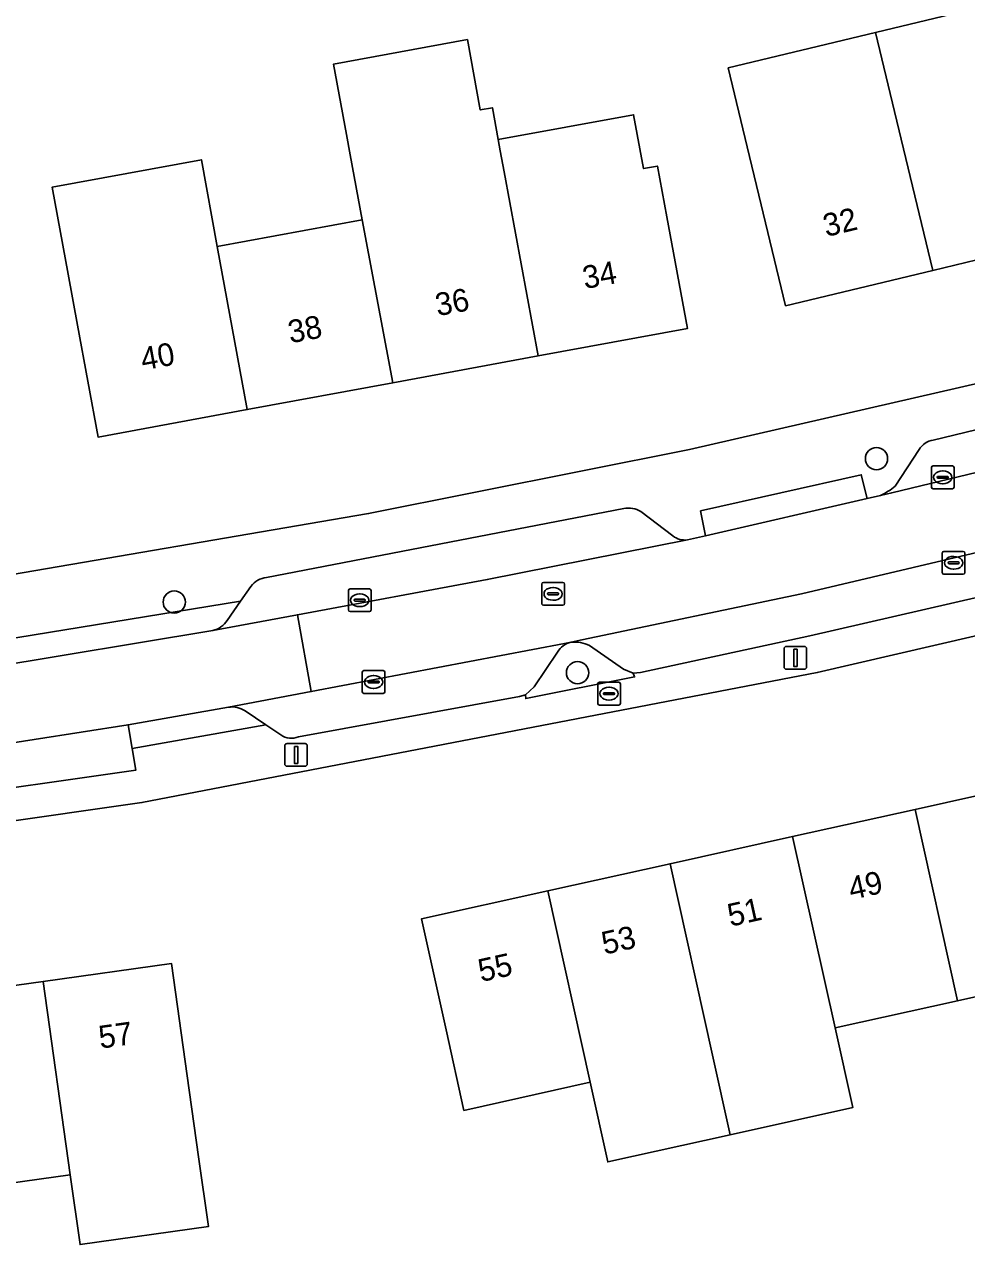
# Model space of a CAD drawing. Extents: x 163008 to 163854, y 382777 to 383982.
# Drawn here: x 163170.6 to 163212, y 383752.9 to 383806.6 of the extents above; entities that cross this region are included whole.
import ezdxf

# ---------------------------------------------------------------- set-up
doc = ezdxf.new("R2010")
doc.units = 0
for name, color, linetype in [('IMGEO_Boom', 7, 'Continuous'), ('IMGEO_Brandkraan', 7, 'Continuous'), ('IMGEO_Erf', 7, 'Continuous'), ('IMGEO_Kolk', 7, 'Continuous'), ('IMGEO_Lichtmast', 7, 'Continuous'), ('IMGEO_Pand', 7, 'Continuous'), ('IMGEO_Pand_nummerreeks', 7, 'Continuous'), ('IMGEO_Parkeervlak_open', 7, 'Continuous'), ('IMGEO_Rijbaan_lokaal_open', 7, 'Continuous'), ('IMGEO_Rioolput', 7, 'Continuous'), ('IMGEO_Terreindeel_zand', 7, 'Continuous'), ('IMGEO_Verkeerseiland_open', 7, 'Continuous'), ('IMGEO_Voetpad_open', 7, 'Continuous')]:
    doc.layers.add(name, color=color, linetype=linetype)

msp = doc.modelspace()

# ---------------------------------------------------------------- linework, layer by layer
at = {"layer": 'IMGEO_Boom'}
for centre in [(163208.056, 383787.479), (163177.171, 383781.174), (163194.909, 383778.066)]:
    msp.add_circle(centre, 0.489, dxfattribs=at)
at = {"layer": 'IMGEO_Brandkraan'}
for p, q in [((163195.794, 383776.718), (163195.794, 383777.57)), ((163195.869, 383777.644), (163196.721, 383777.644)), ((163196.053, 383777.138), (163196.053, 383777.15)), ((163196.096, 383777.187), (163196.494, 383777.187)), ((163196.282, 383777.424), (163196.307, 383777.424)), ((163196.537, 383777.15), (163196.537, 383777.138)), ((163196.795, 383777.57), (163196.795, 383776.718)), ((163196.721, 383776.644), (163195.869, 383776.644)), ((163196.491, 383777.101), (163196.093, 383777.101)), ((163196.305, 383776.864), (163196.28, 383776.864))]:
    msp.add_line(p, q, dxfattribs=at)
for points in [[(163195.794, 383776.718), (163195.794, 383777.57)], [(163195.869, 383777.644), (163196.721, 383777.644)], [(163196.795, 383777.57), (163196.795, 383776.718)], [(163196.721, 383776.644), (163195.869, 383776.644)]]:
    msp.add_lwpolyline(points, dxfattribs=at)
for centre, radius, start, end in [((163195.871, 383777.568), 0.0765, 91.552, 178.448), ((163195.871, 383777.568), 0.0765, 91.552, 178.448), ((163196.093, 383777.147), 0.0403, 85.8775, 175.7526), ((163196.09, 383777.137), 0.0366, 178.938, 274.7102), ((163196.494, 383777.144), 0.043, 264.8664, 352.4533), ((163196.498, 383777.149), 0.0386, 1.7309, 96.639), ((163196.719, 383777.568), 0.0765, 1.552, 88.448), ((163196.719, 383777.568), 0.0765, 1.552, 88.448), ((163195.871, 383776.72), 0.0765, 181.552, 268.448), ((163195.871, 383776.72), 0.0765, 181.552, 268.448), ((163196.719, 383776.72), 0.0765, 271.552, 358.448), ((163196.719, 383776.72), 0.0765, 271.552, 358.448)]:
    msp.add_arc(centre, radius, start, end, dxfattribs=at)
for centre, major_axis, ratio, start_param, end_param in [((163196.281, 383777.144), (-0.387, 0.002), 0.722429, 4.712389, 7.853982), ((163196.306, 383777.144), (-0.39, 0.002), 0.717154, 1.570796, 4.712389)]:
    msp.add_ellipse(centre, major_axis=major_axis, ratio=ratio, start_param=start_param, end_param=end_param, dxfattribs=at)
at = {"layer": 'IMGEO_Erf'}
for points in [[(163224.77, 383782.549), (163205.449, 383778.073), (163175.747, 383772.352), (163142.448, 383767.592), (163119.034, 383764.505)], [(163217.012, 383764.832), (163211.625, 383763.637), (163206.237, 383762.442), (163207.013, 383758.942), (163201.626, 383757.747), (163196.24, 383756.552), (163195.463, 383760.052), (163189.909, 383758.82), (163189.125, 383762.356), (163188.042, 383767.237), (163193.595, 383768.469), (163198.982, 383769.664), (163204.369, 383770.858), (163209.758, 383772.054), (163215.145, 383773.249)], [(163165.926, 383763.719), (163171.402, 383764.49), (163177.048, 383765.284), (163177.744, 383760.333), (163178.244, 383756.782), (163178.676, 383753.71), (163173.03, 383752.916), (163172.598, 383755.988), (163167.122, 383755.218)]]:
    msp.add_lwpolyline(points, dxfattribs=at)
at = {"layer": 'IMGEO_Kolk'}
for p, q in [((163210.471, 383786.231), (163210.471, 383787.083)), ((163210.546, 383787.157), (163211.398, 383787.157)), ((163210.959, 383786.937), (163210.984, 383786.937)), ((163211.472, 383787.083), (163211.472, 383786.231)), ((163210.73, 383786.651), (163210.73, 383786.663)), ((163211.168, 383786.614), (163210.77, 383786.614)), ((163210.773, 383786.7), (163211.171, 383786.7)), ((163210.982, 383786.377), (163210.957, 383786.377)), ((163211.214, 383786.663), (163211.214, 383786.651)), ((163211.398, 383786.157), (163210.546, 383786.157)), ((163210.947, 383782.472), (163210.947, 383783.324)), ((163211.022, 383783.398), (163211.874, 383783.398)), ((163211.435, 383783.178), (163211.46, 383783.178)), ((163211.948, 383783.324), (163211.948, 383782.472)), ((163211.206, 383782.892), (163211.206, 383782.904)), ((163211.644, 383782.855), (163211.246, 383782.855)), ((163211.249, 383782.941), (163211.647, 383782.941)), ((163211.458, 383782.618), (163211.433, 383782.618)), ((163211.69, 383782.904), (163211.69, 383782.892)), ((163211.874, 383782.398), (163211.022, 383782.398)), ((163184.83, 383780.827), (163184.83, 383781.679)), ((163184.905, 383781.753), (163185.757, 383781.753)), ((163185.318, 383781.533), (163185.343, 383781.533)), ((163185.831, 383781.679), (163185.831, 383780.827)), ((163185.089, 383781.247), (163185.089, 383781.259)), ((163185.527, 383781.21), (163185.129, 383781.21)), ((163185.132, 383781.296), (163185.53, 383781.296)), ((163185.341, 383780.973), (163185.316, 383780.973)), ((163185.573, 383781.259), (163185.573, 383781.247)), ((163185.757, 383780.753), (163184.905, 383780.753)), ((163185.439, 383777.231), (163185.439, 383778.083)), ((163185.514, 383778.157), (163186.366, 383778.157)), ((163185.698, 383777.651), (163185.698, 383777.663)), ((163185.741, 383777.7), (163186.139, 383777.7)), ((163185.927, 383777.937), (163185.952, 383777.937)), ((163186.182, 383777.663), (163186.182, 383777.651)), ((163186.44, 383778.083), (163186.44, 383777.231)), ((163186.366, 383777.157), (163185.514, 383777.157)), ((163186.136, 383777.614), (163185.738, 383777.614)), ((163185.95, 383777.377), (163185.925, 383777.377))]:
    msp.add_line(p, q, dxfattribs=at)
for points in [[(163210.471, 383786.231), (163210.471, 383787.083)], [(163210.546, 383787.157), (163211.398, 383787.157)], [(163211.472, 383787.083), (163211.472, 383786.231)], [(163211.398, 383786.157), (163210.546, 383786.157)], [(163210.947, 383782.472), (163210.947, 383783.324)], [(163211.022, 383783.398), (163211.874, 383783.398)], [(163211.948, 383783.324), (163211.948, 383782.472)], [(163211.874, 383782.398), (163211.022, 383782.398)], [(163184.83, 383780.827), (163184.83, 383781.679)], [(163184.905, 383781.753), (163185.757, 383781.753)], [(163185.831, 383781.679), (163185.831, 383780.827)], [(163185.757, 383780.753), (163184.905, 383780.753)], [(163185.439, 383777.231), (163185.439, 383778.083)], [(163185.514, 383778.157), (163186.366, 383778.157)], [(163186.44, 383778.083), (163186.44, 383777.231)], [(163186.366, 383777.157), (163185.514, 383777.157)]]:
    msp.add_lwpolyline(points, dxfattribs=at)
for centre, radius, start, end in [((163210.548, 383787.081), 0.0765, 91.552, 178.448), ((163210.548, 383787.081), 0.0765, 91.552, 178.448), ((163211.396, 383787.081), 0.0765, 1.552, 88.448), ((163211.396, 383787.081), 0.0765, 1.552, 88.448), ((163210.77, 383786.66), 0.0403, 85.8775, 175.7526), ((163210.767, 383786.65), 0.0366, 178.938, 274.7102), ((163211.171, 383786.657), 0.043, 264.8664, 352.4533), ((163211.175, 383786.662), 0.0386, 1.7309, 96.639), ((163210.548, 383786.233), 0.0765, 181.552, 268.448), ((163210.548, 383786.233), 0.0765, 181.552, 268.448), ((163211.396, 383786.233), 0.0765, 271.552, 358.448), ((163211.396, 383786.233), 0.0765, 271.552, 358.448), ((163211.024, 383783.322), 0.0765, 91.552, 178.448), ((163211.024, 383783.322), 0.0765, 91.552, 178.448), ((163211.872, 383783.322), 0.0765, 1.552, 88.448), ((163211.872, 383783.322), 0.0765, 1.552, 88.448), ((163211.246, 383782.901), 0.0403, 85.8775, 175.7526), ((163211.243, 383782.891), 0.0366, 178.938, 274.7102), ((163211.647, 383782.898), 0.043, 264.8664, 352.4533), ((163211.651, 383782.903), 0.0386, 1.7309, 96.639), ((163211.024, 383782.474), 0.0765, 181.552, 268.448), ((163211.024, 383782.474), 0.0765, 181.552, 268.448), ((163211.872, 383782.474), 0.0765, 271.552, 358.448), ((163211.872, 383782.474), 0.0765, 271.552, 358.448), ((163184.907, 383781.677), 0.0765, 91.552, 178.448), ((163184.907, 383781.677), 0.0765, 91.552, 178.448), ((163185.755, 383781.677), 0.0765, 1.552, 88.448), ((163185.755, 383781.677), 0.0765, 1.552, 88.448), ((163185.129, 383781.256), 0.0403, 85.8775, 175.7526), ((163185.126, 383781.246), 0.0366, 178.938, 274.7102), ((163185.53, 383781.253), 0.043, 264.8664, 352.4533), ((163185.534, 383781.258), 0.0386, 1.7309, 96.639), ((163184.907, 383780.829), 0.0765, 181.552, 268.448), ((163184.907, 383780.829), 0.0765, 181.552, 268.448), ((163185.755, 383780.829), 0.0765, 271.552, 358.448), ((163185.755, 383780.829), 0.0765, 271.552, 358.448), ((163185.516, 383778.081), 0.0765, 91.552, 178.448), ((163185.516, 383778.081), 0.0765, 91.552, 178.448), ((163185.738, 383777.66), 0.0403, 85.8775, 175.7526), ((163185.735, 383777.65), 0.0366, 178.938, 274.7102), ((163186.139, 383777.657), 0.043, 264.8664, 352.4533), ((163186.143, 383777.662), 0.0386, 1.7309, 96.639), ((163186.364, 383778.081), 0.0765, 1.552, 88.448), ((163186.364, 383778.081), 0.0765, 1.552, 88.448), ((163185.516, 383777.233), 0.0765, 181.552, 268.448), ((163185.516, 383777.233), 0.0765, 181.552, 268.448), ((163186.364, 383777.233), 0.0765, 271.552, 358.448), ((163186.364, 383777.233), 0.0765, 271.552, 358.448)]:
    msp.add_arc(centre, radius, start, end, dxfattribs=at)
for centre, major_axis, ratio, start_param, end_param in [((163210.958, 383786.657), (-0.387, 0.002), 0.722429, 4.712389, 7.853982), ((163210.983, 383786.657), (-0.39, 0.002), 0.717154, 1.570796, 4.712389), ((163211.434, 383782.898), (-0.387, 0.002), 0.722429, 4.712389, 7.853982), ((163211.459, 383782.898), (-0.39, 0.002), 0.717154, 1.570796, 4.712389), ((163185.317, 383781.253), (-0.387, 0.002), 0.722429, 4.712389, 7.853982), ((163185.342, 383781.253), (-0.39, 0.002), 0.717154, 1.570796, 4.712389), ((163185.926, 383777.657), (-0.387, 0.002), 0.722429, 4.712389, 7.853982), ((163185.951, 383777.657), (-0.39, 0.002), 0.717154, 1.570796, 4.712389)]:
    msp.add_ellipse(centre, major_axis=major_axis, ratio=ratio, start_param=start_param, end_param=end_param, dxfattribs=at)
at = {"layer": 'IMGEO_Lichtmast'}
for p, q in [((163203.995, 383778.32), (163203.995, 383779.12)), ((163203.995, 383779.12), (163203.995, 383778.32)), ((163204.095, 383779.22), (163204.885, 383779.22)), ((163204.885, 383779.22), (163204.095, 383779.22)), ((163204.985, 383779.12), (163204.985, 383778.32)), ((163204.985, 383778.32), (163204.985, 383779.12)), ((163204.885, 383778.22), (163204.095, 383778.22)), ((163204.095, 383778.22), (163204.885, 383778.22)), ((163182.034, 383774.052), (163182.034, 383774.852)), ((163182.034, 383774.852), (163182.034, 383774.052)), ((163182.134, 383774.952), (163182.924, 383774.952)), ((163182.924, 383774.952), (163182.134, 383774.952)), ((163183.024, 383774.852), (163183.024, 383774.052)), ((163183.024, 383774.052), (163183.024, 383774.852)), ((163182.924, 383773.952), (163182.134, 383773.952)), ((163182.134, 383773.952), (163182.924, 383773.952))]:
    msp.add_line(p, q, dxfattribs=at)
for points in [[(163204.415, 383779.095), (163204.565, 383779.095), (163204.565, 383778.345), (163204.415, 383778.345), (163204.415, 383779.095)], [(163182.454, 383774.827), (163182.604, 383774.827), (163182.604, 383774.077), (163182.454, 383774.077), (163182.454, 383774.827)]]:
    msp.add_lwpolyline(points, dxfattribs=at)
for centre, start, end in [((163204.095, 383779.12), 90, 180), ((163204.095, 383779.12), 90, 180), ((163204.885, 383779.12), 0, 90), ((163204.885, 383779.12), 360, 90), ((163204.095, 383778.32), 180, 270), ((163204.095, 383778.32), 180, 270), ((163204.885, 383778.32), 270, 0), ((163204.885, 383778.32), 270, 0), ((163182.134, 383774.852), 90, 180), ((163182.134, 383774.852), 90, 180), ((163182.924, 383774.852), 0, 90), ((163182.924, 383774.852), 360, 90), ((163182.134, 383774.052), 180, 270), ((163182.134, 383774.052), 180, 270), ((163182.924, 383774.052), 270, 0), ((163182.924, 383774.052), 270, 0)]:
    msp.add_arc(centre, 0.1, start, end, dxfattribs=at)
at = {"layer": 'IMGEO_Pand'}
for points in [[(163216.828, 383797.277), (163215.144, 383804.264), (163214.307, 383807.737), (163208.007, 383806.218), (163208.844, 383802.746), (163210.528, 383795.759)], [(163208.007, 383806.218), (163201.534, 383804.658), (163202.371, 383801.187), (163202.884, 383799.06), (163204.055, 383794.199), (163210.528, 383795.759), (163208.844, 383802.746)], [(163191.683, 383800.09), (163191.512, 383801.021), (163191.422, 383801.507), (163191.164, 383802.909), (163190.632, 383802.811), (163190.062, 383805.905), (163184.169, 383804.819), (163184.74, 383801.726), (163184.904, 383800.838), (163185.431, 383797.977), (163186.78, 383790.816), (163193.175, 383791.993)], [(163198.833, 383798.119), (163198.423, 383800.345), (163197.812, 383800.233), (163197.376, 383802.603), (163191.422, 383801.507), (163191.512, 383801.021), (163191.683, 383800.09), (163193.175, 383791.993), (163199.738, 383793.201)], [(163180.384, 383789.638), (163179.065, 383796.805), (163178.363, 383800.624), (163171.798, 383799.416), (163172.501, 383795.597), (163172.915, 383793.348), (163173.82, 383788.43)], [(163185.431, 383797.977), (163179.065, 383796.805), (163180.384, 383789.638), (163186.78, 383790.816)], [(163217.012, 383764.832), (163215.145, 383773.249), (163209.758, 383772.054), (163211.625, 383763.637)], [(163204.369, 383770.858), (163206.237, 383762.442), (163211.625, 383763.637), (163209.758, 383772.054)], [(163198.982, 383769.664), (163200.85, 383761.247), (163201.626, 383757.747), (163207.013, 383758.942), (163206.237, 383762.442), (163204.369, 383770.858)], [(163198.982, 383769.664), (163193.595, 383768.469), (163195.463, 383760.052), (163196.24, 383756.552), (163201.626, 383757.747), (163200.85, 383761.247)], [(163193.595, 383768.469), (163188.042, 383767.237), (163189.125, 383762.356), (163189.909, 383758.82), (163195.463, 383760.052)], [(163171.402, 383764.49), (163172.598, 383755.988), (163173.03, 383752.916), (163178.676, 383753.71), (163178.244, 383756.782), (163177.744, 383760.333), (163177.048, 383765.284)], [(163171.402, 383764.49), (163165.926, 383763.719), (163167.122, 383755.218), (163172.598, 383755.988)]]:
    msp.add_lwpolyline(points, close=True, dxfattribs=at)
at = {"layer": 'IMGEO_Parkeervlak_open'}
for points in [[(163208.237, 383785.865), (163208.724, 383785.982), (163223.378, 383789.502), (163233.88, 383792.129), (163237.612, 383793.063), (163237.374, 383794.092), (163237.185, 383794.907), (163223.007, 383791.308), (163210.555, 383788.295)], [(163209.931, 383787.875), (163208.885, 383786.268)], [(163227.264, 383786.84), (163204.753, 383781.529), (163195.101, 383779.504), (163194.621, 383779.405)], [(163196.941, 383785.29), (163181.234, 383782.247)], [(163199.099, 383784.079), (163197.693, 383785.154)], [(163195.434, 383779.262), (163196.931, 383778.224), (163197.349, 383778.052), (163197.682, 383778.077), (163205.13, 383779.692), (163225.148, 383784.285)], [(163178.863, 383779.92), (163182.586, 383780.611), (163190.937, 383782.161), (163199.738, 383783.907)], [(163180.544, 383781.859), (163180.087, 383781.207), (163179.498, 383780.366)], [(163194.621, 383779.405), (163194.328, 383779.349), (163183.195, 383777.234), (163179.557, 383776.543)], [(163182.63, 383775.245), (163192.363, 383777.025), (163192.619, 383777.096), (163192.999, 383777.444), (163194.029, 383778.969)], [(163180.288, 383776.388), (163181.206, 383775.768), (163181.858, 383775.328)], [(163164.174, 383773.758), (163165.657, 383772.655), (163166.107, 383772.488), (163166.426, 383772.493), (163175.476, 383773.775), (163175.316, 383774.73), (163175.141, 383775.777), (163168.936, 383774.807), (163163.44, 383773.948)]]:
    msp.add_lwpolyline(points, dxfattribs=at)
for centre, radius, start, end in [((163210.675, 383787.443), 0.861, 98.0289, 149.8583), ((163206.888, 383788.756), 3.191, 295.0098, 308.7463), ((163197.129, 383784.184), 1.122, 59.8339, 99.6637), ((163199.624, 383784.758), 0.858, 232.2567, 277.6127), ((163181.307, 383781.309), 0.941, 94.4676, 144.2321), ((163178.642, 383780.91), 1.014, 282.5954, 327.5701), ((163194.816, 383778.521), 0.905, 102.4108, 150.3315), ((163194.775, 383777.897), 1.515, 64.219, 95.8294), ((163179.729, 383775.552), 1.006, 56.2209, 99.8359), ((163182.323, 383776.019), 0.833, 236.0786, 291.6485)]:
    msp.add_arc(centre, radius, start, end, dxfattribs=at)
at = {"layer": 'IMGEO_Rijbaan_lokaal_open'}
for points in [[(163227.264, 383786.84), (163232.58, 383788.173), (163234.8, 383788.729), (163233.88, 383792.129), (163223.378, 383789.502), (163208.724, 383785.982), (163208.237, 383785.865), (163207.644, 383785.728), (163200.53, 383784.087), (163199.738, 383783.907), (163190.937, 383782.161), (163182.586, 383780.611), (163183.195, 383777.234), (163194.328, 383779.349), (163194.621, 383779.405), (163195.101, 383779.504), (163204.753, 383781.529)], [(163178.863, 383779.92), (163168.965, 383778.274), (163168.782, 383778.246), (163168.382, 383778.185), (163168.936, 383774.807), (163175.141, 383775.777), (163179.557, 383776.543), (163183.195, 383777.234), (163182.586, 383780.611)]]:
    msp.add_lwpolyline(points, close=True, dxfattribs=at)
at = {"layer": 'IMGEO_Rioolput'}
for p, q in [((163193.334, 383781.106), (163193.334, 383781.958)), ((163193.409, 383782.032), (163194.261, 383782.032)), ((163194.335, 383781.958), (163194.335, 383781.106)), ((163193.593, 383781.526), (163193.593, 383781.538)), ((163194.031, 383781.489), (163193.633, 383781.489)), ((163193.636, 383781.575), (163194.034, 383781.575)), ((163193.822, 383781.812), (163193.847, 383781.812)), ((163194.077, 383781.538), (163194.077, 383781.526)), ((163194.261, 383781.032), (163193.409, 383781.032)), ((163193.845, 383781.252), (163193.82, 383781.252))]:
    msp.add_line(p, q, dxfattribs=at)
for points in [[(163193.334, 383781.106), (163193.334, 383781.958)], [(163193.409, 383782.032), (163194.261, 383782.032)], [(163194.335, 383781.958), (163194.335, 383781.106)], [(163194.261, 383781.032), (163193.409, 383781.032)]]:
    msp.add_lwpolyline(points, dxfattribs=at)
for centre, radius, start, end in [((163193.411, 383781.956), 0.0765, 91.552, 178.448), ((163193.411, 383781.956), 0.0765, 91.552, 178.448), ((163194.259, 383781.956), 0.0765, 1.552, 88.448), ((163194.259, 383781.956), 0.0765, 1.552, 88.448), ((163193.633, 383781.535), 0.0403, 85.8775, 175.7526), ((163193.63, 383781.525), 0.0366, 178.938, 274.7102), ((163194.034, 383781.532), 0.043, 264.8664, 352.4533), ((163194.038, 383781.537), 0.0386, 1.7309, 96.639), ((163193.411, 383781.108), 0.0765, 181.552, 268.448), ((163193.411, 383781.108), 0.0765, 181.552, 268.448), ((163194.259, 383781.108), 0.0765, 271.552, 358.448), ((163194.259, 383781.108), 0.0765, 271.552, 358.448)]:
    msp.add_arc(centre, radius, start, end, dxfattribs=at)
for centre, major_axis, ratio, start_param, end_param in [((163193.821, 383781.532), (-0.387, 0.002), 0.722429, 4.712389, 7.853982), ((163193.846, 383781.532), (-0.39, 0.002), 0.717154, 1.570796, 4.712389)]:
    msp.add_ellipse(centre, major_axis=major_axis, ratio=ratio, start_param=start_param, end_param=end_param, dxfattribs=at)
at = {"layer": 'IMGEO_Terreindeel_zand'}
for points in [[(163216.828, 383797.277), (163210.528, 383795.759), (163204.055, 383794.199), (163202.884, 383799.06), (163202.371, 383801.187), (163201.534, 383804.658), (163208.007, 383806.218), (163214.307, 383807.737)], [(163138.415, 383777.914), (163153.288, 383779.812), (163168.413, 383782.104), (163185.721, 383785.063), (163199.832, 383787.879), (163215.661, 383791.514)]]:
    msp.add_lwpolyline(points, dxfattribs=at)
msp.add_lwpolyline([(163190.632, 383802.811), (163191.164, 383802.909), (163191.422, 383801.507), (163197.376, 383802.603), (163197.812, 383800.233), (163198.423, 383800.345), (163198.833, 383798.119), (163199.738, 383793.201), (163193.175, 383791.993), (163186.78, 383790.816), (163180.384, 383789.638), (163173.82, 383788.43), (163172.915, 383793.348), (163172.501, 383795.597), (163171.798, 383799.416), (163178.363, 383800.624), (163179.065, 383796.805), (163185.431, 383797.977), (163184.904, 383800.838), (163184.74, 383801.726), (163184.169, 383804.819), (163190.062, 383805.905)], close=True, dxfattribs=at)
at = {"layer": 'IMGEO_Verkeerseiland_open'}
msp.add_lwpolyline([(163194.029, 383778.969), (163192.999, 383777.444), (163192.619, 383777.096), (163192.633, 383776.925), (163197.415, 383777.879), (163197.349, 383778.052), (163196.931, 383778.224), (163195.434, 383779.262)], dxfattribs=at)
for centre, radius, start, end in [((163194.816, 383778.521), 0.905, 102.4108, 150.3315), ((163194.775, 383777.897), 1.515, 64.219, 95.8294)]:
    msp.add_arc(centre, radius, start, end, dxfattribs=at)
at = {"layer": 'IMGEO_Voetpad_open'}
for points in [[(163313.077, 383823.136), (163307.41, 383820.781), (163311.763, 383852.932), (163309.58, 383853.577), (163307.88, 383841.027), (163307.678, 383841.033), (163304.716, 383819.66), (163285.941, 383812.346), (163278.241, 383809.565), (163274.697, 383808.286), (163273.465, 383807.841), (163257.671, 383802.78), (163243.046, 383798.554), (163241.06, 383797.98), (163237, 383796.921), (163225.435, 383793.906), (163215.661, 383791.514), (163199.832, 383787.879), (163185.721, 383785.063), (163168.413, 383782.104), (163153.288, 383779.812), (163138.415, 383777.914), (163137.139, 383776.91)], [(163175.747, 383772.352), (163205.449, 383778.073), (163224.77, 383782.549), (163248.813, 383788.839), (163265.635, 383793.903), (163278.283, 383798.072), (163287.084, 383801.323), (163288.496, 383801.844), (163301.738, 383806.735), (163313.543, 383811.52), (163320.537, 383814.473), (163322.278, 383815.379), (163322.968, 383815.946), (163323.798, 383816.885)], [(163210.555, 383788.295), (163223.007, 383791.308), (163237.185, 383794.907), (163237.374, 383794.092), (163246.72, 383796.718), (163247.02, 383797.377)], [(163208.885, 383786.268), (163209.931, 383787.875)], [(163199.738, 383783.907), (163200.53, 383784.087), (163200.323, 383785.183), (163207.388, 383786.767), (163207.644, 383785.728), (163208.237, 383785.865)], [(163181.234, 383782.247), (163196.941, 383785.29)], [(163197.693, 383785.154), (163199.099, 383784.079)], [(163225.148, 383784.285), (163205.13, 383779.692), (163197.682, 383778.077), (163197.349, 383778.052), (163197.415, 383777.879), (163192.633, 383776.925), (163192.619, 383777.096), (163192.363, 383777.025), (163182.63, 383775.245)], [(163168.782, 383778.246), (163168.965, 383778.274), (163168.84, 383779.383), (163180.087, 383781.207), (163180.544, 383781.859)], [(163179.498, 383780.366), (163180.087, 383781.207), (163168.84, 383779.383), (163168.965, 383778.274), (163178.863, 383779.92)], [(163179.557, 383776.543), (163175.141, 383775.777), (163175.316, 383774.73), (163181.206, 383775.768), (163180.288, 383776.388)], [(163181.858, 383775.328), (163181.206, 383775.768), (163175.316, 383774.73), (163175.476, 383773.775), (163166.426, 383772.493), (163166.107, 383772.488), (163166.158, 383772.296), (163161.352, 383771.6), (163161.343, 383771.771), (163161.134, 383771.71), (163146.177, 383769.692)], [(163119.034, 383764.505), (163142.448, 383767.592), (163175.747, 383772.352)]]:
    msp.add_lwpolyline(points, dxfattribs=at)
msp.add_lwpolyline([(163200.53, 383784.087), (163207.644, 383785.728), (163207.388, 383786.767), (163200.323, 383785.183)], close=True, dxfattribs=at)
for centre, radius, start, end in [((163210.675, 383787.443), 0.861, 98.0289, 149.8583), ((163206.888, 383788.756), 3.191, 295.0098, 308.7463), ((163197.129, 383784.184), 1.122, 59.8339, 99.6637), ((163199.624, 383784.758), 0.858, 232.2567, 277.6127), ((163181.307, 383781.309), 0.941, 94.4676, 144.2321), ((163178.642, 383780.91), 1.014, 282.5954, 327.5701), ((163179.729, 383775.552), 1.006, 56.2209, 99.8359), ((163182.323, 383776.019), 0.833, 236.0786, 291.6485)]:
    msp.add_arc(centre, radius, start, end, dxfattribs=at)

# ---------------------------------------------------------------- texts
at = {"layer": 'IMGEO_Pand_nummerreeks'}
for s, rotation, p in [('32', 13.5497, (163205.843, 383797.222)), ('34', 10.4278, (163195.229, 383794.934)), ('36', 10.4278, (163188.75, 383793.741)), ('38', 10.4303, (163182.273, 383792.548)), ('40', 10.4303, (163175.794, 383791.355)), ('49', 12.5062, (163206.948, 383768.071)), ('51', 12.5062, (163201.629, 383766.891)), ('53', 12.5077, (163196.09, 383765.661)), ('55', 12.5062, (163190.661, 383764.458)), ('57', 8.0073, (163173.92, 383761.531))]:
    msp.add_text(s, height=1, rotation=rotation, dxfattribs=at).set_placement(p)

doc.saveas('drawing.dxf')
